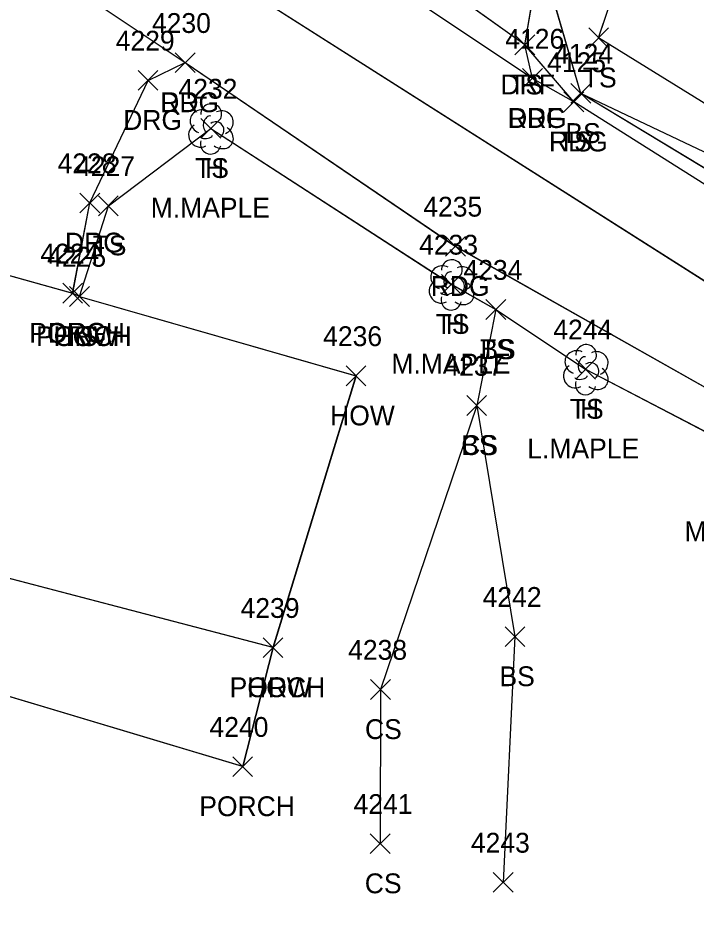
# Model space of a CAD drawing. Extents: x 1554668 to 1563881, y 831386 to 834374.
# Drawn here: x 1562026.2 to 1562094.7, y 834130.6 to 834220.5 of the extents above; entities that cross this region are included whole.
import ezdxf

# ---------------------------------------------------------------- set-up
doc = ezdxf.new("R2010")
doc.units = 0
for name, color, linetype in [('L_A', 7, 'Continuous'), ('L_C', 7, 'Continuous'), ('L_I', 7, 'Continuous'), ('L_TIC', 7, 'Continuous'), ('LBC', 7, 'Continuous'), ('LBF', 7, 'Continuous'), ('LELB', 7, 'Continuous'), ('LTD', 7, 'Continuous'), ('P_A', 7, 'Continuous'), ('P_I', 7, 'Continuous'), ('P_TIC', 7, 'Continuous'), ('PEU', 7, 'Continuous'), ('PRC', 7, 'Continuous'), ('R_A', 7, 'Continuous'), ('R_I', 7, 'Continuous'), ('R_TIC', 7, 'Continuous'), ('RDF', 7, 'Continuous'), ('RDG', 7, 'Continuous')]:
    doc.layers.add(name, color=color, linetype=linetype)

msp = doc.modelspace()

# ---------------------------------------------------------------- linework, layer by layer
at = {"layer": 'L_TIC'}
for points in [[(1562083.843, 834217.482), (1562085.843, 834219.482)], [(1562085.843, 834217.482), (1562083.843, 834219.482)], [(1562076.402, 834216.776), (1562078.402, 834218.776)], [(1562078.402, 834216.776), (1562076.402, 834218.776)], [(1562082.048, 834211.879), (1562084.048, 834213.879)], [(1562084.048, 834211.879), (1562082.048, 834213.879)], [(1562082.048, 834211.879), (1562084.048, 834213.879)], [(1562084.048, 834211.879), (1562082.048, 834213.879)], [(1562081.336, 834211.024), (1562083.336, 834213.024)], [(1562083.336, 834211.024), (1562081.336, 834213.024)], [(1562044.686, 834208.347), (1562046.686, 834210.347)], [(1562046.686, 834208.347), (1562044.686, 834210.347)], [(1562034.345, 834200.54), (1562036.345, 834202.54)], [(1562036.345, 834200.54), (1562034.345, 834202.54)], [(1562068.982, 834192.612), (1562070.982, 834194.612)], [(1562070.982, 834192.612), (1562068.982, 834194.612)], [(1562030.735, 834191.714), (1562032.735, 834193.714)], [(1562032.735, 834191.714), (1562030.735, 834193.714)], [(1562031.429, 834191.388), (1562033.429, 834193.388)], [(1562033.429, 834191.388), (1562031.429, 834193.388)], [(1562031.429, 834191.388), (1562033.429, 834193.388)], [(1562033.429, 834191.388), (1562031.429, 834193.388)], [(1562031.429, 834191.388), (1562033.429, 834193.388)], [(1562033.429, 834191.388), (1562031.429, 834193.388)], [(1562073.463, 834190.068), (1562075.463, 834192.068)], [(1562075.463, 834190.068), (1562073.463, 834192.068)], [(1562073.463, 834190.068), (1562075.463, 834192.068)], [(1562075.463, 834190.068), (1562073.463, 834192.068)], [(1562082.532, 834184.05), (1562084.532, 834186.05)], [(1562084.532, 834184.05), (1562082.532, 834186.05)], [(1562059.348, 834183.38), (1562061.348, 834185.38)], [(1562061.348, 834183.38), (1562059.348, 834185.38)], [(1562071.534, 834180.388), (1562073.534, 834182.388)], [(1562073.534, 834180.388), (1562071.534, 834182.388)], [(1562071.534, 834180.388), (1562073.534, 834182.388)], [(1562073.534, 834180.388), (1562071.534, 834182.388)], [(1562075.394, 834157.065), (1562077.394, 834159.065)], [(1562077.394, 834157.065), (1562075.394, 834159.065)], [(1562050.964, 834155.953), (1562052.964, 834157.953)], [(1562052.964, 834155.953), (1562050.964, 834157.953)], [(1562050.964, 834155.953), (1562052.964, 834157.953)], [(1562052.964, 834155.953), (1562050.964, 834157.953)], [(1562061.817, 834151.728), (1562063.817, 834153.728)], [(1562063.817, 834151.728), (1562061.817, 834153.728)], [(1562047.904, 834143.949), (1562049.904, 834145.949)], [(1562049.904, 834143.949), (1562047.904, 834145.949)], [(1562061.795, 834136.169), (1562063.795, 834138.169)], [(1562063.795, 834136.169), (1562061.795, 834138.169)], [(1562074.209, 834132.266), (1562076.209, 834134.266)], [(1562076.209, 834132.266), (1562074.209, 834134.266)]]:
    msp.add_lwpolyline(points, dxfattribs=at)
at = {"layer": 'LBC'}
for points in [[(1562032.429, 834192.388), (1562060.348, 834184.38), (1562051.964, 834156.953)], [(1562032.437, 834192.39), (1562060.354, 834184.383), (1562051.97, 834156.958)], [(1562032.437, 834192.39), (1562060.354, 834184.383), (1562051.97, 834156.958)], [(1562032.437, 834192.39), (1562060.354, 834184.383), (1562051.97, 834156.958)]]:
    msp.add_lwpolyline(points, dxfattribs=at)
at = {"layer": 'LBF'}
for points in [[(1562007.623, 834199.444), (1562031.735, 834192.714), (1562032.429, 834192.388)], [(1562007.631, 834199.448), (1562031.744, 834192.712), (1562032.437, 834192.39)], [(1562007.631, 834199.448), (1562031.744, 834192.712), (1562032.437, 834192.39)], [(1562007.631, 834199.448), (1562031.744, 834192.712), (1562032.437, 834192.39)], [(1562051.964, 834156.953), (1561980.98, 834175.548)], [(1562051.97, 834156.958), (1561980.987, 834175.546)], [(1562051.97, 834156.958), (1561980.987, 834175.546)], [(1562051.97, 834156.958), (1561980.987, 834175.546)], [(1562048.904, 834144.949), (1561978.69, 834165.976)], [(1562048.907, 834144.952), (1561978.697, 834165.977)], [(1562048.907, 834144.952), (1561978.697, 834165.977)], [(1562048.907, 834144.952), (1561978.697, 834165.977)], [(1562051.964, 834156.953), (1562048.904, 834144.949)], [(1562051.97, 834156.958), (1562048.907, 834144.952)], [(1562051.97, 834156.958), (1562048.907, 834144.952)], [(1562051.97, 834156.958), (1562048.907, 834144.952)]]:
    msp.add_lwpolyline(points, dxfattribs=at)
at = {"layer": 'LELB'}
for points in [[(1562274.311, 834171.295), (1562269.484, 834154.313), (1562262.795, 834141.276), (1562258.276, 834136.975), (1562255.128, 834134.812), (1562254.728, 834133.197), (1562248.809, 834134.873), (1562237.208, 834134.057), (1562209.954, 834148.175), (1562185.935, 834159.727), (1562146.304, 834177.205), (1562126.106, 834188.395), (1562101.793, 834201.545), (1562083.048, 834212.879), (1562078.957, 834226.941), (1562061.906, 834239.007), (1562047.718, 834242.051), (1562042.344, 834249.48), (1562039.694, 834262.682), (1562046.385, 834276.336)], [(1562274.319, 834171.3), (1562269.492, 834154.32), (1562262.801, 834141.275), (1562258.282, 834136.979), (1562255.131, 834134.817), (1562254.731, 834133.201), (1562248.817, 834134.876), (1562237.219, 834134.061), (1562209.965, 834148.177), (1562185.942, 834159.73), (1562146.305, 834177.208), (1562126.107, 834188.395), (1562101.796, 834201.554), (1562083.051, 834212.885), (1562078.962, 834226.944), (1562061.908, 834239.014), (1562047.722, 834242.055), (1562042.349, 834249.484), (1562039.695, 834262.69), (1562046.39, 834276.339)], [(1562274.319, 834171.3), (1562269.492, 834154.32), (1562262.801, 834141.275), (1562258.282, 834136.979), (1562255.131, 834134.817), (1562254.731, 834133.201), (1562248.817, 834134.876), (1562237.219, 834134.061), (1562209.965, 834148.177), (1562185.942, 834159.73), (1562146.305, 834177.208), (1562126.107, 834188.395), (1562101.796, 834201.554), (1562083.051, 834212.885), (1562078.962, 834226.944), (1562061.908, 834239.014), (1562047.722, 834242.055), (1562042.349, 834249.484), (1562039.695, 834262.69), (1562046.39, 834276.339)], [(1562274.319, 834171.3), (1562269.492, 834154.32), (1562262.801, 834141.275), (1562258.282, 834136.979), (1562255.131, 834134.817), (1562254.731, 834133.201), (1562248.817, 834134.876), (1562237.219, 834134.061), (1562209.965, 834148.177), (1562185.942, 834159.73), (1562146.305, 834177.208), (1562126.107, 834188.395), (1562101.796, 834201.554), (1562083.051, 834212.885), (1562078.962, 834226.944), (1562061.908, 834239.014), (1562047.722, 834242.055), (1562042.349, 834249.484), (1562039.695, 834262.69), (1562046.39, 834276.339)], [(1562260.28, 834152.616), (1562249.48, 834140.941), (1562236.559, 834142.263), (1562217.637, 834150.933), (1562211.156, 834152.868), (1562187.668, 834163.839), (1562148.783, 834181.373), (1562128.183, 834192.376), (1562104.921, 834206.075), (1562084.843, 834218.482), (1562091.073, 834236.987), (1562082.29, 834244.955), (1562070.789, 834249.121), (1562052.36, 834249.855), (1562046.838, 834257.746), (1562052.426, 834270.699)], [(1562260.287, 834152.618), (1562249.484, 834140.947), (1562236.562, 834142.268), (1562217.643, 834150.937), (1562211.165, 834152.871), (1562187.679, 834163.841), (1562148.788, 834181.377), (1562128.187, 834192.38), (1562104.925, 834206.082), (1562084.849, 834218.484), (1562091.079, 834236.988), (1562082.294, 834244.96), (1562070.796, 834249.121), (1562052.362, 834249.861), (1562046.841, 834257.752), (1562052.431, 834270.702)], [(1562260.287, 834152.618), (1562249.484, 834140.947), (1562236.562, 834142.268), (1562217.643, 834150.937), (1562211.165, 834152.871), (1562187.679, 834163.841), (1562148.788, 834181.377), (1562128.187, 834192.38), (1562104.925, 834206.082), (1562084.849, 834218.484), (1562091.079, 834236.988), (1562082.294, 834244.96), (1562070.796, 834249.121), (1562052.362, 834249.861), (1562046.841, 834257.752), (1562052.431, 834270.702)], [(1562260.287, 834152.618), (1562249.484, 834140.947), (1562236.562, 834142.268), (1562217.643, 834150.937), (1562211.165, 834152.871), (1562187.679, 834163.841), (1562148.788, 834181.377), (1562128.187, 834192.38), (1562104.925, 834206.082), (1562084.849, 834218.484), (1562091.079, 834236.988), (1562082.294, 834244.96), (1562070.796, 834249.121), (1562052.362, 834249.861), (1562046.841, 834257.752), (1562052.431, 834270.702)], [(1562082.336, 834212.024), (1562077.402, 834217.776), (1562054.435, 834234.14), (1562044.136, 834238.439)], [(1562082.34, 834212.029), (1562077.406, 834217.78), (1562054.437, 834234.148), (1562044.143, 834238.441)], [(1562082.34, 834212.029), (1562077.406, 834217.78), (1562054.437, 834234.148), (1562044.143, 834238.441)], [(1562082.34, 834212.029), (1562077.406, 834217.78), (1562054.437, 834234.148), (1562044.143, 834238.441)], [(1562236.378, 834136.134), (1562210.212, 834149.368), (1562186.405, 834160.747), (1562147.5, 834178.625), (1562127.038, 834190.136), (1562102.716, 834203.551), (1562083.048, 834212.879)], [(1562236.387, 834136.137), (1562210.223, 834149.37), (1562186.412, 834160.75), (1562147.501, 834178.628), (1562127.043, 834190.141), (1562102.721, 834203.556), (1562083.051, 834212.885)], [(1562236.387, 834136.137), (1562210.223, 834149.37), (1562186.412, 834160.75), (1562147.501, 834178.628), (1562127.043, 834190.141), (1562102.721, 834203.556), (1562083.051, 834212.885)], [(1562236.387, 834136.137), (1562210.223, 834149.37), (1562186.412, 834160.75), (1562147.501, 834178.628), (1562127.043, 834190.141), (1562102.721, 834203.556), (1562083.051, 834212.885)], [(1562032.429, 834192.388), (1562035.345, 834201.54), (1562045.686, 834209.347), (1562069.982, 834193.612), (1562074.463, 834191.068), (1562083.532, 834185.05), (1562099.579, 834176.692), (1562107.887, 834168.974), (1562109.31, 834160.919), (1562101.915, 834132.253), (1562103.899, 834122.891)], [(1562032.437, 834192.39), (1562035.352, 834201.542), (1562045.694, 834209.349), (1562069.988, 834193.614), (1562074.472, 834191.068), (1562083.533, 834185.056), (1562099.586, 834176.695), (1562107.888, 834168.978), (1562109.313, 834160.92), (1562101.918, 834132.256), (1562103.903, 834122.893)], [(1562032.437, 834192.39), (1562035.352, 834201.542), (1562045.694, 834209.349), (1562069.988, 834193.614), (1562074.472, 834191.068), (1562083.533, 834185.056), (1562099.586, 834176.695), (1562107.888, 834168.978), (1562109.313, 834160.92), (1562101.918, 834132.256), (1562103.903, 834122.893)], [(1562032.437, 834192.39), (1562035.352, 834201.542), (1562045.694, 834209.349), (1562069.988, 834193.614), (1562074.472, 834191.068), (1562083.533, 834185.056), (1562099.586, 834176.695), (1562107.888, 834168.978), (1562109.313, 834160.92), (1562101.918, 834132.256), (1562103.903, 834122.893)], [(1562074.463, 834191.068), (1562072.534, 834181.388), (1562076.394, 834158.065), (1562075.209, 834133.266)], [(1562074.472, 834191.068), (1562072.538, 834181.392), (1562076.401, 834158.071), (1562075.211, 834133.268)], [(1562074.472, 834191.068), (1562072.538, 834181.392), (1562076.401, 834158.071), (1562075.211, 834133.268)], [(1562074.472, 834191.068), (1562072.538, 834181.392), (1562076.401, 834158.071), (1562075.211, 834133.268)], [(1562072.534, 834181.388), (1562062.817, 834152.728), (1562062.795, 834137.169)], [(1562072.538, 834181.392), (1562062.82, 834152.732), (1562062.802, 834137.175)], [(1562072.538, 834181.392), (1562062.82, 834152.732), (1562062.802, 834137.175)], [(1562072.538, 834181.392), (1562062.82, 834152.732), (1562062.802, 834137.175)]]:
    msp.add_lwpolyline(points, dxfattribs=at)
at = {"layer": 'LTD'}
for p, q in [((1562045.686, 834209.347), (1562045.686, 834209.347)), ((1562045.686, 834209.347), (1562045.686, 834209.347)), ((1562069.982, 834193.612), (1562069.982, 834193.612)), ((1562069.982, 834193.612), (1562069.982, 834193.612)), ((1562083.532, 834185.05), (1562083.532, 834185.05)), ((1562083.532, 834185.05), (1562083.532, 834185.05))]:
    msp.add_line(p, q, dxfattribs=at)
for centre in [(1562045.733, 834210.781), (1562070.029, 834195.046), (1562083.579, 834186.484)]:
    msp.add_arc(centre, 1.047, 335.52715, 180.95627, dxfattribs=at)
for centre, major_axis, ratio, start_param, end_param in [((1562044.895, 834210.013), (1.21, -0.512), 0.895232, 1.570796, 4.712389), ((1562046.728, 834209.93), (-1.141, -0.483), 0.949671, 1.570796, 4.712389), ((1562045.478, 834209.805), (-0.208, -0.792), 0.645439, 3.141593, 6.283185), ((1562046.186, 834209.18), (-0.5, 0.667), 0.989748, 3.141593, 6.283185), ((1562044.603, 834208.638), (0.584, -1.042), 0.959034, 3.141593, 6.283185), ((1562046.687, 834208.514), (-1.09, 0.792), 0.841452, 1.570796, 4.712389), ((1562045.228, 834208.597), (-0.625, -0.083), 0.423636, 0, 3.141593), ((1562045.687, 834207.847), (0.265, 1.061), 0.942809, 1.570796, 4.712389), ((1562069.19, 834194.278), (1.21, -0.512), 0.895232, 1.570796, 4.712389), ((1562069.774, 834194.07), (-0.208, -0.792), 0.645439, 3.141593, 6.283185), ((1562071.024, 834194.195), (-1.141, -0.483), 0.949671, 1.570796, 4.712389), ((1562068.899, 834192.903), (0.584, -1.042), 0.959034, 3.141593, 6.283185), ((1562070.482, 834193.445), (-0.5, 0.667), 0.989748, 3.141593, 6.283185), ((1562069.524, 834192.862), (-0.625, -0.083), 0.423636, 0, 3.141593), ((1562070.982, 834192.778), (-1.09, 0.792), 0.841452, 1.570796, 4.712389), ((1562069.982, 834192.112), (0.265, 1.061), 0.942809, 1.570796, 4.712389), ((1562082.741, 834185.716), (1.21, -0.512), 0.895232, 1.570796, 4.712389), ((1562084.574, 834185.633), (-1.141, -0.483), 0.949671, 1.570796, 4.712389), ((1562083.324, 834185.508), (-0.208, -0.792), 0.645439, 3.141593, 6.283185), ((1562084.033, 834184.883), (-0.5, 0.667), 0.989748, 3.141593, 6.283185), ((1562082.449, 834184.341), (0.584, -1.042), 0.959034, 3.141593, 6.283185), ((1562084.533, 834184.217), (-1.09, 0.792), 0.841452, 1.570796, 4.712389), ((1562083.074, 834184.3), (-0.625, -0.083), 0.423636, 0, 3.141593), ((1562083.533, 834183.55), (0.265, 1.061), 0.942809, 1.570796, 4.712389)]:
    msp.add_ellipse(centre, major_axis=major_axis, ratio=ratio, start_param=start_param, end_param=end_param, dxfattribs=at)
at = {"layer": 'P_TIC'}
for points in [[(1562042.094, 834214.981), (1562044.094, 834216.981)], [(1562044.094, 834214.981), (1562042.094, 834216.981)], [(1562077.17, 834213.391), (1562079.17, 834215.391)], [(1562079.17, 834213.391), (1562077.17, 834215.391)], [(1562081.336, 834211.024), (1562083.336, 834213.024)], [(1562083.336, 834211.024), (1562081.336, 834213.024)], [(1562069.402, 834196.447), (1562071.402, 834198.447)], [(1562071.402, 834196.447), (1562069.402, 834198.447)]]:
    msp.add_lwpolyline(points, dxfattribs=at)
at = {"layer": 'PEU'}
for points in [[(1562100.961, 834200.301), (1562082.336, 834212.024), (1562078.17, 834214.391), (1562050.423, 834232.886), (1562044.136, 834238.439), (1562031.394, 834246.717), (1562008.824, 834259.447), (1561980.823, 834275.017), (1561963.212, 834287.936), (1561950.466, 834298.855), (1561935.06, 834310.381), (1561902.996, 834336.224), (1561874.594, 834353.486)], [(1562100.966, 834200.302), (1562082.34, 834212.029), (1562078.172, 834214.399), (1562050.425, 834232.893), (1562044.143, 834238.441), (1562031.395, 834246.724), (1562008.826, 834259.454), (1561980.829, 834275.018), (1561963.222, 834287.936), (1561950.472, 834298.857), (1561935.067, 834310.383), (1561903, 834336.227), (1561874.6, 834353.489)], [(1562100.966, 834200.302), (1562082.34, 834212.029), (1562078.172, 834214.399), (1562050.425, 834232.893), (1562044.143, 834238.441), (1562031.395, 834246.724), (1562008.826, 834259.454), (1561980.829, 834275.018), (1561963.222, 834287.936), (1561950.472, 834298.857), (1561935.067, 834310.383), (1561903, 834336.227), (1561874.6, 834353.489)], [(1562100.966, 834200.302), (1562082.34, 834212.029), (1562078.172, 834214.399), (1562050.425, 834232.893), (1562044.143, 834238.441), (1562031.395, 834246.724), (1562008.826, 834259.454), (1561980.829, 834275.018), (1561963.222, 834287.936), (1561950.472, 834298.857), (1561935.067, 834310.383), (1561903, 834336.227), (1561874.6, 834353.489)], [(1561938.492, 834286.804), (1561967.469, 834265.707), (1561993.867, 834247.497), (1562001.767, 834243.533), (1562043.094, 834215.981), (1562070.402, 834197.447), (1562101.047, 834180.134), (1562110.546, 834175.405), (1562151.878, 834156.065), (1562177.496, 834144.272), (1562206.565, 834132.055), (1562231.908, 834122.571), (1562256.629, 834113.703), (1562290.496, 834101.553), (1562318.446, 834090.049), (1562334.906, 834086.266), (1562364.5, 834080.766), (1562384.303, 834077.346), (1562395.73, 834075.709), (1562408.433, 834072.338), (1562435.459, 834067.179)], [(1561938.503, 834286.804), (1561967.476, 834265.709), (1561993.875, 834247.495), (1562001.774, 834243.534), (1562043.103, 834215.981), (1562070.407, 834197.45), (1562101.053, 834180.137), (1562110.549, 834175.411), (1562151.879, 834156.07), (1562177.498, 834144.277), (1562206.569, 834132.059), (1562231.918, 834122.576), (1562256.636, 834113.711), (1562290.5, 834101.559), (1562318.455, 834090.052), (1562334.912, 834086.27), (1562364.51, 834080.769), (1562384.309, 834077.35), (1562395.737, 834075.714), (1562408.442, 834072.346), (1562435.465, 834067.183)], [(1561938.503, 834286.804), (1561967.476, 834265.709), (1561993.875, 834247.495), (1562001.774, 834243.534), (1562043.103, 834215.981), (1562070.407, 834197.45), (1562101.053, 834180.137), (1562110.549, 834175.411), (1562151.879, 834156.07), (1562177.498, 834144.277), (1562206.569, 834132.059), (1562231.918, 834122.576), (1562256.636, 834113.711), (1562290.5, 834101.559), (1562318.455, 834090.052), (1562334.912, 834086.27), (1562364.51, 834080.769), (1562384.309, 834077.35), (1562395.737, 834075.714), (1562408.442, 834072.346), (1562435.465, 834067.183)], [(1561938.503, 834286.804), (1561967.476, 834265.709), (1561993.875, 834247.495), (1562001.774, 834243.534), (1562043.103, 834215.981), (1562070.407, 834197.45), (1562101.053, 834180.137), (1562110.549, 834175.411), (1562151.879, 834156.07), (1562177.498, 834144.277), (1562206.569, 834132.059), (1562231.918, 834122.576), (1562256.636, 834113.711), (1562290.5, 834101.559), (1562318.455, 834090.052), (1562334.912, 834086.27), (1562364.51, 834080.769), (1562384.309, 834077.35), (1562395.737, 834075.714), (1562408.442, 834072.346), (1562435.465, 834067.183)]]:
    msp.add_lwpolyline(points, dxfattribs=at)
at = {"layer": 'PRC'}
for points in [[(1562507.663, 834058.473), (1562489.819, 834063.697), (1562466.193, 834069.126), (1562436.129, 834075.748), (1562408.218, 834079.724), (1562320.462, 834097.246), (1562291.247, 834107.325), (1562261.719, 834117.67), (1562206.924, 834138.361), (1562180.714, 834150.238), (1562141.773, 834168.724), (1562097.331, 834192.804), (1562041.495, 834228.278), (1562010.592, 834247.192), (1561969.731, 834271.926), (1561947.65, 834288.488), (1561929.769, 834303.06), (1561897.798, 834328.164), (1561868.944, 834345.787)], [(1562507.673, 834058.475), (1562489.821, 834063.703), (1562466.195, 834069.132), (1562436.136, 834075.752), (1562408.228, 834079.731), (1562320.469, 834097.25), (1562291.251, 834107.331), (1562261.726, 834117.669), (1562206.928, 834138.365), (1562180.725, 834150.241), (1562141.776, 834168.728), (1562097.334, 834192.81), (1562041.498, 834228.283), (1562010.595, 834247.198), (1561969.736, 834271.928), (1561947.66, 834288.488), (1561929.776, 834303.061), (1561897.805, 834328.165), (1561868.953, 834345.787)], [(1562507.673, 834058.475), (1562489.821, 834063.703), (1562466.195, 834069.132), (1562436.136, 834075.752), (1562408.228, 834079.731), (1562320.469, 834097.25), (1562291.251, 834107.331), (1562261.726, 834117.669), (1562206.928, 834138.365), (1562180.725, 834150.241), (1562141.776, 834168.728), (1562097.334, 834192.81), (1562041.498, 834228.283), (1562010.595, 834247.198), (1561969.736, 834271.928), (1561947.66, 834288.488), (1561929.776, 834303.061), (1561897.805, 834328.165), (1561868.953, 834345.787)], [(1562507.673, 834058.475), (1562489.821, 834063.703), (1562466.195, 834069.132), (1562436.136, 834075.752), (1562408.228, 834079.731), (1562320.469, 834097.25), (1562291.251, 834107.331), (1562261.726, 834117.669), (1562206.928, 834138.365), (1562180.725, 834150.241), (1562141.776, 834168.728), (1562097.334, 834192.81), (1562041.498, 834228.283), (1562010.595, 834247.198), (1561969.736, 834271.928), (1561947.66, 834288.488), (1561929.776, 834303.061), (1561897.805, 834328.165), (1561868.953, 834345.787)]]:
    msp.add_lwpolyline(points, dxfattribs=at)
at = {"layer": 'R_TIC'}
for points in [[(1562076.402, 834216.776), (1562078.402, 834218.776)], [(1562078.402, 834216.776), (1562076.402, 834218.776)], [(1562042.094, 834214.981), (1562044.094, 834216.981)], [(1562044.094, 834214.981), (1562042.094, 834216.981)], [(1562077.17, 834213.391), (1562079.17, 834215.391)], [(1562079.17, 834213.391), (1562077.17, 834215.391)], [(1562038.355, 834213.198), (1562040.355, 834215.198)], [(1562040.355, 834213.198), (1562038.355, 834215.198)], [(1562032.476, 834200.824), (1562034.476, 834202.824)], [(1562034.476, 834200.824), (1562032.476, 834202.824)], [(1562030.735, 834191.714), (1562032.735, 834193.714)], [(1562032.735, 834191.714), (1562030.735, 834193.714)]]:
    msp.add_lwpolyline(points, dxfattribs=at)
at = {"layer": 'RDF'}
for points in [[(1562078.17, 834214.391), (1562077.402, 834217.776), (1562078.957, 834226.941), (1562082.29, 834244.955), (1562083.761, 834247.707)], [(1562078.172, 834214.399), (1562077.406, 834217.78), (1562078.962, 834226.944), (1562082.294, 834244.96), (1562083.764, 834247.715)], [(1562078.172, 834214.399), (1562077.406, 834217.78), (1562078.962, 834226.944), (1562082.294, 834244.96), (1562083.764, 834247.715)], [(1562078.172, 834214.399), (1562077.406, 834217.78), (1562078.962, 834226.944), (1562082.294, 834244.96), (1562083.764, 834247.715)]]:
    msp.add_lwpolyline(points, dxfattribs=at)
at = {"layer": 'RDG'}
for points in [[(1562031.735, 834192.714), (1562033.476, 834201.824), (1562039.355, 834214.198), (1562043.094, 834215.981)], [(1562031.744, 834192.712), (1562033.485, 834201.822), (1562039.364, 834214.196), (1562043.103, 834215.981)], [(1562031.744, 834192.712), (1562033.485, 834201.822), (1562039.364, 834214.196), (1562043.103, 834215.981)], [(1562031.744, 834192.712), (1562033.485, 834201.822), (1562039.364, 834214.196), (1562043.103, 834215.981)]]:
    msp.add_lwpolyline(points, dxfattribs=at)

# ---------------------------------------------------------------- texts
at = {"layer": 'L_A'}
for s, p in [('TS', (1562083.253, 834213.482)), ('TS', (1562075.811, 834212.776)), ('BS', (1562081.489, 834207.879)), ('BS', (1562081.489, 834207.879)), ('TS', (1562080.746, 834207.024)), ('TS', (1562044.096, 834204.347)), ('H', (1562045.119, 834204.347)), ('TS', (1562033.754, 834196.54)), ('TS', (1562068.392, 834188.612)), ('H', (1562069.415, 834188.612)), ('PORCH', (1562027.357, 834187.714)), ('PORCH', (1562028.051, 834187.388)), ('HOW', (1562029.815, 834187.388)), ('TS', (1562030.839, 834187.388)), ('TS', (1562072.873, 834186.068)), ('BS', (1562072.904, 834186.068)), ('TS', (1562081.942, 834180.05)), ('HOW', (1562057.734, 834179.38)), ('H', (1562082.966, 834180.05)), ('CS', (1562070.975, 834176.388)), ('BS', (1562070.975, 834176.388)), ('BS', (1562074.835, 834153.065)), ('PORCH', (1562047.587, 834151.953)), ('HOW', (1562049.35, 834151.953)), ('CS', (1562061.258, 834147.728)), ('PORCH', (1562044.526, 834139.949)), ('CS', (1562061.236, 834132.169))]:
    msp.add_text(s, height=2, dxfattribs=at).set_placement(p)
at = {"layer": 'L_C'}
for s, p in [('M.MAPLE', (1562039.623, 834200.347)), ('M.MAPLE', (1562063.919, 834184.612)), ('L.MAPLE', (1562077.643, 834176.05)), ('M.MAPLE', (1562093.516, 834167.692))]:
    msp.add_text(s, height=2, dxfattribs=at).set_placement(p)
at = {"layer": 'L_I'}
for s, p in [('4124', (1562080.355, 834215.879)), ('4124', (1562080.355, 834215.879)), ('4125', (1562079.643, 834215.024)), ('4232', (1562042.427, 834212.347)), ('4232', (1562042.427, 834212.347)), ('4227', (1562032.085, 834204.54)), ('4233', (1562066.722, 834196.612)), ('4233', (1562066.722, 834196.612)), ('4224', (1562028.475, 834195.714)), ('4225', (1562029.169, 834195.388)), ('4225', (1562029.169, 834195.388)), ('4225', (1562029.169, 834195.388)), ('4234', (1562071.203, 834194.068)), ('4234', (1562071.203, 834194.068)), ('4236', (1562057.033, 834187.38)), ('4244', (1562080.273, 834188.05)), ('4244', (1562080.273, 834188.05)), ('4237', (1562069.274, 834184.388)), ('4237', (1562069.274, 834184.388)), ('4242', (1562073.134, 834161.065)), ('4239', (1562048.697, 834159.953)), ('4239', (1562048.697, 834159.953)), ('4238', (1562059.557, 834155.728)), ('4240', (1562045.558, 834147.949)), ('4241', (1562060.102, 834140.169)), ('4243', (1562071.949, 834136.266))]:
    msp.add_text(s, height=2, dxfattribs=at).set_placement(p)
at = {"layer": 'P_A'}
for p in [(1562040.582, 834210.981), (1562075.658, 834209.391), (1562079.825, 834207.024), (1562067.89, 834192.447)]:
    msp.add_text('RDG', height=2, dxfattribs=at).set_placement(p)
at = {"layer": 'P_I'}
for s, p in [('4230', (1562039.747, 834218.981)), ('4126', (1562075.422, 834217.391)), ('4125', (1562079.643, 834215.024)), ('4235', (1562067.142, 834200.447))]:
    msp.add_text(s, height=2, dxfattribs=at).set_placement(p)
at = {"layer": 'R_A'}
for s, p in [('DRF', (1562074.937, 834212.776)), ('DRG', (1562040.582, 834210.981)), ('DRG', (1562036.843, 834209.198)), ('DRF', (1562075.706, 834209.391)), ('DRG', (1562030.964, 834196.824)), ('DRG', (1562029.223, 834187.714))]:
    msp.add_text(s, height=2, dxfattribs=at).set_placement(p)
at = {"layer": 'R_I'}
for s, p in [('4230', (1562039.747, 834218.981)), ('4229', (1562036.087, 834217.198)), ('4126', (1562075.422, 834217.391)), ('4228', (1562030.216, 834204.824)), ('4224', (1562028.475, 834195.714))]:
    msp.add_text(s, height=2, dxfattribs=at).set_placement(p)

doc.saveas('drawing.dxf')
